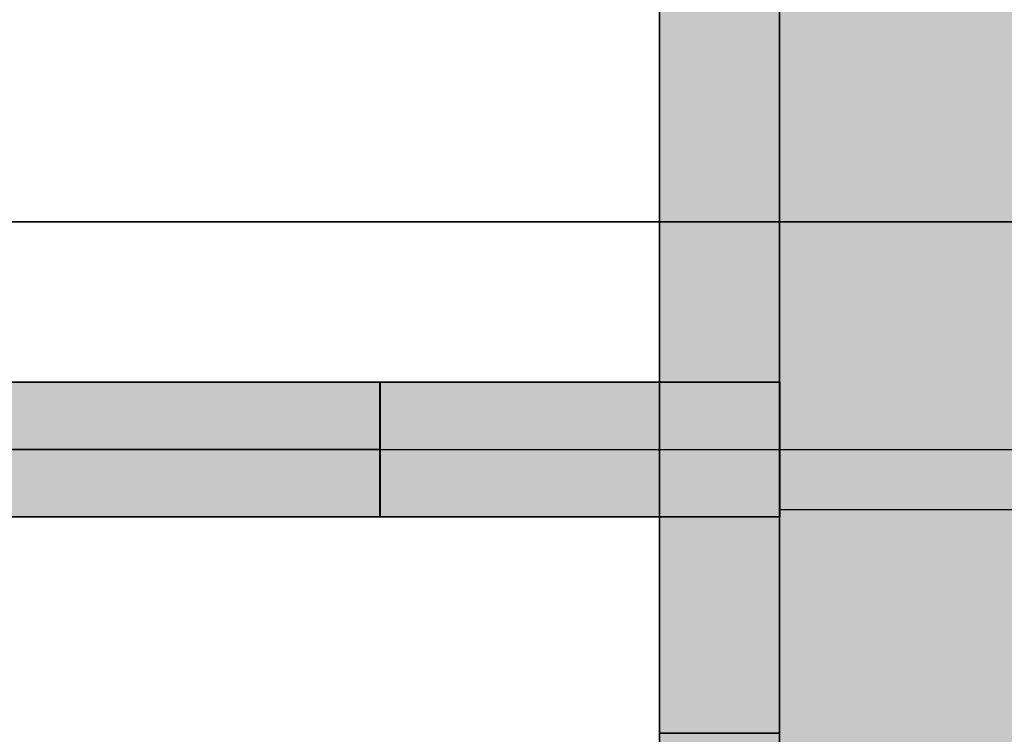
# Model space of a CAD drawing. Extents: x -133 to 627, y -127 to 467.
# Tile 354 of 421: x 376.69 to 381.62, y 38.55 to 42.12. Entities that reach past the tile are written whole.
import ezdxf
from ezdxf.lldxf.tags import DXFTag

# ---------------------------------------------------------------- set-up
doc = ezdxf.new("R2010")
doc.units = 0
doc.layers.get('0').update_dxf_attribs({"lineweight": 35})
for name, color, linetype, lineweight, true_color in [('A_Aussenwand', 3, 'Continuous', 35, 0x00ff00), ('M-EQPT', 2, 'Continuous', 30, 0xffff00), ('M-EQPT-Shading', 2, 'Continuous', 30, 0xffff00), ('Rohrleitung', 1, 'Continuous', 35, 0xff0000), ('Rohrleitung-Shading', 1, 'Continuous', 35, 0xff0000)]:
    doc.layers.add(name, color=color, linetype=linetype, lineweight=lineweight, true_color=true_color)
tags = doc.linetypes.add('STRICHPUNKT2', pattern=[12.7, 6.35, -3.175, 0, -3.175]).pattern_tags.tags
tags[10:11] = [DXFTag(74, 4), DXFTag(75, 0), DXFTag(340, '0'), DXFTag(46, 0.0), DXFTag(50, 0.0), DXFTag(44, 0.0), DXFTag(45, 0.0)]
tags[8:9] = [DXFTag(74, 4), DXFTag(75, 0), DXFTag(340, '0'), DXFTag(46, 0.0), DXFTag(50, 0.0), DXFTag(44, 0.0), DXFTag(45, 0.0)]
tags[6:7] = [DXFTag(74, 4), DXFTag(75, 0), DXFTag(340, '0'), DXFTag(46, 0.0), DXFTag(50, 0.0), DXFTag(44, 0.0), DXFTag(45, 0.0)]
tags[4:5] = [DXFTag(74, 4), DXFTag(75, 0), DXFTag(340, '0'), DXFTag(46, 0.0), DXFTag(50, 0.0), DXFTag(44, 0.0), DXFTag(45, 0.0)]

# ---------------------------------------------------------------- blocks, each defined once
blk = doc.blocks.new('3D-Ansicht-A06HSS96NL', base_point=(136.761, 13.6809))
at = {"layer": 'M-EQPT-Shading', "color": 8, "true_color": 0x808080}
for points in [[(380.4896, 38.5552), (379.8896, 38.5552), (380.4896, 49.7552), (379.8896, 49.7552)], [(380.4896, 49.7552), (379.8896, 49.7552), (380.4896, 38.5552), (379.8896, 38.5552)], [(380.4896, 38.5552), (380.4896, 46.1064), (379.8896, 38.5552), (379.8896, 46.1064)]]:
    blk.add_solid(points, dxfattribs=at)
at = {"layer": 'M-EQPT-Shading', "color": 2, "true_color": 0xffff00}
for points in [[(380.4896, 37.2952), (381.4196, 48.1124), (382.0512, 40.2722), (382.0512, 48.1129)], [(381.41, 48.1084), (381.4196, 48.1124), (380.4896, 37.2952)], [(387.0925, 37.2952), (386.1721, 48.1059), (380.4896, 37.2952), (386.1625, 48.1099)], [(381.4196, 48.1099), (381.41, 48.1059), (386.1625, 48.1099), (380.4896, 37.2952)], [(380.4896, 37.2952), (381.3996, 48.107), (381.41, 48.1084)], [(381.3996, 48.107), (380.4896, 37.2952), (380.4896, 48.1046)], [(381.41, 48.1059), (381.3996, 48.1046), (380.4896, 37.2952)], [(380.6636, 39.3622), (381.3996, 48.1046), (380.4896, 39.3622), (380.4896, 48.1046)], [(380.4896, 48.1046), (380.4896, 37.2952), (381.3996, 48.1046)], [(380.6656, 39.3622), (381.41, 48.1059), (380.6636, 39.3622), (381.3996, 48.1046)], [(381.1022, 39.3622), (381.41, 48.1059), (380.6656, 39.3622)], [(381.41, 48.1059), (381.1022, 39.3622), (381.6563, 48.1099), (381.6563, 40.3201)], [(381.1022, 39.3622), (381.5739, 39.3622), (381.6563, 40.3201), (381.6563, 39.5193)], [(380.4896, 37.2952), (382.0512, 40.2722), (382.0512, 37.2952)], [(381.5739, 39.3622), (381.6563, 39.3622), (381.6563, 39.5193)], [(380.5891, 38.4772), (380.6636, 39.3622), (380.4896, 38.4772), (380.4896, 39.3622)], [(380.5891, 38.4772), (380.5903, 38.4772), (380.6636, 39.3622), (380.6656, 39.3622)], [(381.1096, 38.4772), (381.5739, 39.3622), (380.5903, 38.4772), (381.1022, 39.3622)], [(380.5903, 38.4772), (381.1022, 39.3622), (380.6656, 39.3622)], [(381.1096, 38.4772), (386.9919, 38.4772), (381.5739, 39.3622), (386.9165, 39.3622)]]:
    blk.add_solid(points, dxfattribs=at)
at = {"layer": 'M-EQPT-Shading', "color": 8, "true_color": 0x7f7f7f}
for points in [[(379.8896, 38.4517), (380.4896, 38.4517), (379.8896, 38.5552), (380.4896, 38.5552)], [(380.4896, 38.5552), (380.4896, 38.4517), (379.8896, 38.5552), (379.8896, 38.4517)], [(379.8896, 38.4517), (380.4896, 38.4517), (379.8896, 38.5552), (380.4896, 38.5552)]]:
    blk.add_solid(points, dxfattribs=at)
at = {"layer": 'Rohrleitung-Shading', "color": 12, "true_color": 0xd90000}
for points in [[(369.8242, 40.3122), (369.8242, 39.9752), (378.4896, 40.3122), (378.4896, 39.9752)], [(369.9492, 39.9752), (378.4912, 39.9752), (370.2863, 40.3122), (378.4912, 40.3122)], [(378.4896, 39.9752), (378.4896, 40.3122), (372.5476, 39.9752), (372.5476, 40.3122)], [(372.6725, 39.9752), (378.4912, 39.9752), (373.0096, 40.3122), (378.4912, 40.3122)], [(380.4896, 39.9752), (380.4896, 40.3122), (378.4896, 39.9752), (378.4896, 40.3122)], [(378.4896, 39.9752), (380.4896, 40.3122), (378.4896, 40.3122)], [(378.4896, 39.9752), (379.2415, 39.9752), (380.4896, 40.3122), (380.4896, 40.1396)], [(380.4912, 39.9752), (380.4912, 40.3122), (378.4912, 39.9752), (378.4912, 40.3122)], [(380.4912, 39.9752), (380.4912, 40.3122), (378.4912, 39.9752), (378.4912, 40.3122)], [(379.2415, 39.9752), (380.4896, 39.9752), (380.4896, 40.1396)], [(369.8242, 39.9752), (369.8242, 39.6382), (378.4896, 39.9752), (378.4896, 39.6382)], [(370.2863, 39.6382), (378.4912, 39.6382), (369.9492, 39.9752), (378.4912, 39.9752)], [(378.4896, 39.6382), (378.4896, 39.9752), (372.5476, 39.6382), (372.5476, 39.9752)], [(373.0096, 39.6382), (378.4912, 39.6382), (372.6725, 39.9752), (378.4912, 39.9752)], [(380.4896, 39.6382), (380.4896, 39.9752), (378.4896, 39.6382), (378.4896, 39.9752)], [(378.4896, 39.6382), (380.4896, 39.6382), (379.2415, 39.9752), (380.4896, 39.8109)], [(378.4896, 39.6382), (379.2415, 39.9752), (378.4896, 39.9752)], [(380.4912, 39.6382), (380.4912, 39.9752), (378.4912, 39.6382), (378.4912, 39.9752)], [(380.4912, 39.6382), (380.4912, 39.9752), (378.4912, 39.6382), (378.4912, 39.9752)], [(380.4896, 39.8109), (380.4896, 39.9752), (379.2415, 39.9752)]]:
    blk.add_solid(points, dxfattribs=at)
blk = doc.blocks.new('Referenz-A06HSTEJNL', base_point=(136.761, 32.3752))
at = {"layer": 'A_Aussenwand', "color": 0, "linetype": 'ByBlock', "ltscale": 0.35}
blk.add_line((195.7437, 41.1134), (396.6048, 41.1134), dxfattribs=at)
blk = doc.blocks.new('Kreis-A06HSTEPNL', base_point=(379.8896, 38.9615))
at = {"color": 0, "linetype": 'ByBlock', "lineweight": -2, "ltscale": 0.3}
blk.add_line((379.8896, 49.3615), (379.8896, 38.9615), dxfattribs=at)
blk = doc.blocks.new('Kreis-A06HSTEVNL', base_point=(379.8896, 38.8665))
at = {"color": 0, "linetype": 'ByBlock', "lineweight": -2, "ltscale": 0.3}
blk.add_line((379.8896, 39.6688), (379.8896, 38.8665), dxfattribs=at)
blk = doc.blocks.new('Flächen-Netz-A06HSTGXNL', base_point=(379.8896, 38.1552))
at = {"color": 0, "linetype": 'ByBlock', "lineweight": -2, "ltscale": 0.3}
for p, q in [((380.4896, 38.5552), (379.8896, 38.5552)), ((379.8896, 38.5552), (379.8896, 38.4517)), ((380.4896, 38.4517), (380.4896, 38.5552)), ((379.8896, 38.4517), (379.8896, 38.3552)), ((380.4896, 38.3552), (380.4896, 38.4517)), ((379.8896, 38.3552), (379.8896, 38.2724)), ((380.4896, 38.2724), (380.4896, 38.3552)), ((379.8896, 38.2724), (379.8896, 38.2088)), ((380.4896, 38.2088), (380.4896, 38.2724)), ((379.8896, 38.2088), (379.8896, 38.1689)), ((380.4896, 38.1689), (380.4896, 38.2088)), ((379.8896, 38.1689), (379.8896, 38.1552)), ((379.8896, 38.1552), (380.4896, 38.1552)), ((380.4896, 38.1552), (380.4896, 38.1689))]:
    blk.add_line(p, q, dxfattribs=at)
blk = doc.blocks.new('Blockreferenz-A06HSTIJNL', base_point=(380.4896, 37.2952))
at = {"linetype": 'ByBlock', "lineweight": -2, "ltscale": 0.3}
for p, q in [((380.4896, 37.2952), (380.4896, 48.1046)), ((380.4896, 48.1046), (380.4896, 37.2952)), ((380.4896, 37.2952), (380.4896, 48.1046)), ((380.4896, 48.1046), (380.4896, 37.2952))]:
    blk.add_line(p, q, dxfattribs=at)
blk = doc.blocks.new('Kreis-A06HSTIRNL', base_point=(379.8896, 39.692))
at = {"color": 0, "linetype": 'ByBlock', "lineweight": -2, "ltscale": 0.3}
blk.add_line((379.8896, 39.692), (379.8896, 48.6309), dxfattribs=at)
blk = doc.blocks.new('Flächen-Netz-A06HSTITNL', base_point=(379.8896, 38.1552))
at = {"color": 0, "linetype": 'ByBlock', "lineweight": -2, "ltscale": 0.3}
for p, q in [((379.8896, 38.5552), (379.8896, 49.7552)), ((379.8896, 49.7552), (379.8896, 38.5552)), ((379.8896, 38.4517), (379.8896, 38.5552)), ((379.8896, 38.5552), (379.8896, 38.4517))]:
    blk.add_line(p, q, dxfattribs=at)
blk = doc.blocks.new('Flächen-Netz-A06HSTJBNL', base_point=(380.4896, 38.1552))
at = {"color": 0, "linetype": 'ByBlock', "lineweight": -2, "ltscale": 0.3}
for p, q in [((380.4896, 49.7552), (380.4896, 38.5552)), ((380.4896, 38.5552), (380.4896, 49.7552)), ((380.4896, 38.5552), (380.4896, 38.4517)), ((380.4896, 38.4517), (380.4896, 38.5552))]:
    blk.add_line(p, q, dxfattribs=at)
blk = doc.blocks.new('Flächen-Netz-A06HSTJLNL', base_point=(379.8896, 38.5552))
at = {"color": 0, "linetype": 'ByBlock', "lineweight": -2, "ltscale": 0.3}
for p, q in [((379.8896, 49.7552), (379.8896, 38.5552)), ((380.4896, 38.5552), (380.4896, 49.7552)), ((379.8896, 38.5552), (380.4896, 38.5552))]:
    blk.add_line(p, q, dxfattribs=at)
blk = doc.blocks.new('Kreis-A06HSTMDNL', base_point=(379.8896, 38.1552))
at = {"color": 0, "linetype": 'ByBlock', "lineweight": -2, "ltscale": 0.3}
blk.add_line((379.8896, 38.1552), (379.8896, 38.5552), dxfattribs=at)
blk = doc.blocks.new('Flächen-Netz-A06HSTNHNL', base_point=(379.8896, 38.5552))
at = {"color": 0, "linetype": 'ByBlock', "lineweight": -2, "ltscale": 0.3}
for p, q in [((379.8896, 38.5552), (379.8896, 49.7552)), ((380.4896, 49.7552), (380.4896, 38.5552)), ((380.4896, 38.5552), (379.8896, 38.5552))]:
    blk.add_line(p, q, dxfattribs=at)
blk = doc.blocks.new('Kreis-A06HSTO7NL', base_point=(379.8896, 38.1552))
at = {"color": 0, "linetype": 'ByBlock', "lineweight": -2, "ltscale": 0.3}
blk.add_line((379.8896, 38.1552), (379.8896, 38.5552), dxfattribs=at)
blk = doc.blocks.new('Kreis-A06HSTOFNL', base_point=(379.8896, 38.8665))
at = {"color": 0, "linetype": 'ByBlock', "lineweight": -2, "ltscale": 0.3}
blk.add_line((379.8896, 39.6688), (379.8896, 38.8665), dxfattribs=at)
blk = doc.blocks.new('Kreis-A06HSTOLNL', base_point=(379.8896, 39.6688))
at = {"color": 0, "linetype": 'ByBlock', "lineweight": -2, "ltscale": 0.3}
blk.add_line((379.8896, 39.6688), (379.8896, 48.6542), dxfattribs=at)
blk = doc.blocks.new('Flächen-Netz-A06HSTP7NL', base_point=(379.8896, 38.1552))
at = {"color": 0, "linetype": 'ByBlock', "lineweight": -2, "ltscale": 0.3}
for p, q in [((379.8896, 38.4517), (379.8896, 38.5552)), ((379.8896, 38.5552), (380.4896, 38.5552)), ((380.4896, 38.5552), (380.4896, 38.4517)), ((379.8896, 38.3552), (379.8896, 38.4517)), ((380.4896, 38.4517), (380.4896, 38.3552)), ((379.8896, 38.2724), (379.8896, 38.3552)), ((380.4896, 38.3552), (380.4896, 38.2724)), ((379.8896, 38.2088), (379.8896, 38.2724)), ((380.4896, 38.2724), (380.4896, 38.2088)), ((379.8896, 38.1689), (379.8896, 38.2088)), ((380.4896, 38.2088), (380.4896, 38.1689)), ((379.8896, 38.1552), (379.8896, 38.1689)), ((380.4896, 38.1552), (379.8896, 38.1552)), ((380.4896, 38.1689), (380.4896, 38.1552))]:
    blk.add_line(p, q, dxfattribs=at)
blk = doc.blocks.new('Kreis-A06HSTQ7NL', base_point=(379.8896, 38.9616))
at = {"color": 0, "linetype": 'ByBlock', "lineweight": -2, "ltscale": 0.3}
blk.add_line((379.8896, 38.9616), (379.8896, 49.3614), dxfattribs=at)
blk = doc.blocks.new('Kreis-A06HSTQBNL', base_point=(379.8896, 38.8665))
at = {"color": 0, "linetype": 'ByBlock', "lineweight": -2, "ltscale": 0.3}
blk.add_line((379.8896, 39.6688), (379.8896, 38.8665), dxfattribs=at)
blk = doc.blocks.new('Flächen-Netz-A06HSTRFNL', base_point=(379.8896, 38.1552))
at = {"color": 0, "linetype": 'ByBlock', "lineweight": -2, "ltscale": 0.3}
for p, q in [((380.4896, 38.5552), (379.8896, 38.5552)), ((379.8896, 38.5552), (379.8896, 38.4517)), ((380.4896, 38.4517), (380.4896, 38.5552)), ((379.8896, 38.4517), (379.8896, 38.3552)), ((380.4896, 38.3552), (380.4896, 38.4517)), ((379.8896, 38.3552), (379.8896, 38.2724)), ((380.4896, 38.2724), (380.4896, 38.3552)), ((379.8896, 38.2724), (379.8896, 38.2088)), ((380.4896, 38.2088), (380.4896, 38.2724)), ((379.8896, 38.2088), (379.8896, 38.1689)), ((380.4896, 38.1689), (380.4896, 38.2088)), ((379.8896, 38.1689), (379.8896, 38.1552)), ((379.8896, 38.1552), (380.4896, 38.1552)), ((380.4896, 38.1552), (380.4896, 38.1689))]:
    blk.add_line(p, q, dxfattribs=at)
blk = doc.blocks.new('Blockreferenz-A06HSTS9NL', base_point=(380.4896, 37.2952))
at = {"linetype": 'ByBlock', "lineweight": -2, "ltscale": 0.3}
for p, q in [((380.4896, 37.2952), (380.4896, 48.1046)), ((380.4896, 48.1046), (380.4896, 37.2952))]:
    blk.add_line(p, q, dxfattribs=at)
blk = doc.blocks.new('Kreis-A06HSTSBNL', base_point=(379.8896, 39.692))
at = {"color": 0, "linetype": 'ByBlock', "lineweight": -2, "ltscale": 0.3}
blk.add_line((379.8896, 39.692), (379.8896, 48.6309), dxfattribs=at)
blk = doc.blocks.new('Flächen-Netz-A06HSTSDNL', base_point=(379.8896, 38.1552))
at = {"color": 0, "linetype": 'ByBlock', "lineweight": -2, "ltscale": 0.3}
for p, q in [((379.8896, 38.5552), (379.8896, 49.7552)), ((379.8896, 38.4517), (379.8896, 38.5552))]:
    blk.add_line(p, q, dxfattribs=at)
blk = doc.blocks.new('Flächen-Netz-A06HSTSLNL', base_point=(380.4896, 38.1552))
at = {"color": 0, "linetype": 'ByBlock', "lineweight": -2, "ltscale": 0.3}
for p, q in [((380.4896, 49.7552), (380.4896, 38.5552)), ((380.4896, 38.5552), (380.4896, 38.4517))]:
    blk.add_line(p, q, dxfattribs=at)
blk = doc.blocks.new('Flächen-Netz-A06HSTSNNL', base_point=(379.8896, 38.5552))
at = {"color": 0, "linetype": 'ByBlock', "lineweight": -2, "ltscale": 0.3}
for p, q in [((379.8896, 49.7552), (379.8896, 38.5552)), ((380.4896, 38.5552), (380.4896, 49.7552)), ((379.8896, 38.5552), (380.4896, 38.5552))]:
    blk.add_line(p, q, dxfattribs=at)
blk = doc.blocks.new('Kreis-A06HSTUNNL', base_point=(379.8896, 38.1552))
at = {"color": 0, "linetype": 'ByBlock', "lineweight": -2, "ltscale": 0.3}
blk.add_line((379.8896, 38.1552), (379.8896, 38.5552), dxfattribs=at)
blk = doc.blocks.new('Kreis-A06HSTURNL', base_point=(379.8896, 38.8665))
at = {"color": 0, "linetype": 'ByBlock', "lineweight": -2, "ltscale": 0.3}
blk.add_line((379.8896, 39.6688), (379.8896, 38.8665), dxfattribs=at)
blk = doc.blocks.new('Kreis-A06HSTUVNL', base_point=(379.8896, 39.6688))
at = {"color": 0, "linetype": 'ByBlock', "lineweight": -2, "ltscale": 0.3}
blk.add_line((379.8896, 39.6688), (379.8896, 41.5022), dxfattribs=at)
blk = doc.blocks.new('Stahlrohr nach DIN 2448-A06HSTVJNL', base_point=(378.4896, 39.6382))
at = {"color": 0, "linetype": 'ByBlock', "lineweight": -2, "ltscale": 0.35}
for p, q in [((380.4896, 40.3122), (378.4896, 40.3122)), ((378.4896, 40.1148), (378.4896, 40.3122)), ((380.4896, 40.1148), (380.4896, 40.3122)), ((378.4896, 39.8356), (378.4896, 40.1148)), ((380.4896, 39.8356), (380.4896, 40.1148)), ((378.4896, 39.6382), (378.4896, 39.8356)), ((380.4896, 39.6382), (380.4896, 39.8356)), ((378.4896, 39.6382), (380.4896, 39.6382))]:
    blk.add_line(p, q, dxfattribs=at)
at = {"color": 0, "linetype": 'STRICHPUNKT2', "lineweight": 25, "ltscale": 0.25}
blk.add_line((378.4896, 39.9752), (380.4896, 39.9752), dxfattribs=at)
blk = doc.blocks.new('Stahlrohr nach DIN 2448-A06HSTVLNL', base_point=(378.4912, 39.6382))
at = {"color": 0, "linetype": 'ByBlock', "lineweight": -2, "ltscale": 0.35}
for p, q in [((380.4912, 40.3122), (378.4912, 40.3122)), ((378.4912, 40.1148), (378.4912, 40.3122)), ((380.4912, 40.1148), (380.4912, 40.3122)), ((378.4912, 39.8356), (378.4912, 40.1148)), ((380.4912, 39.8356), (380.4912, 40.1148)), ((378.4912, 39.6382), (378.4912, 39.8356)), ((380.4912, 39.6382), (380.4912, 39.8356)), ((378.4912, 39.6382), (380.4912, 39.6382))]:
    blk.add_line(p, q, dxfattribs=at)
at = {"color": 0, "linetype": 'STRICHPUNKT2', "lineweight": 25, "ltscale": 0.25}
blk.add_line((378.4912, 39.9752), (380.4912, 39.9752), dxfattribs=at)
blk = doc.blocks.new('Stahlrohr nach DIN 2448-A06HSTVZNL', base_point=(378.4896, 39.6382))
at = {"color": 0, "linetype": 'ByBlock', "lineweight": -2, "ltscale": 0.35}
for p, q in [((380.4896, 40.3122), (378.4896, 40.3122)), ((378.4896, 40.1148), (378.4896, 40.3122)), ((380.4896, 40.1148), (380.4896, 40.3122)), ((378.4896, 39.8356), (378.4896, 40.1148)), ((380.4896, 39.8356), (380.4896, 40.1148)), ((378.4896, 39.6382), (378.4896, 39.8356)), ((380.4896, 39.6382), (380.4896, 39.8356)), ((378.4896, 39.6382), (380.4896, 39.6382))]:
    blk.add_line(p, q, dxfattribs=at)
at = {"color": 0, "linetype": 'STRICHPUNKT2', "lineweight": 25, "ltscale": 0.25}
blk.add_line((378.4896, 39.9752), (380.4896, 39.9752), dxfattribs=at)
blk = doc.blocks.new('Stahlrohr nach DIN 2448-A06HSTW1NL', base_point=(378.4912, 39.6382))
at = {"color": 0, "linetype": 'ByBlock', "lineweight": -2, "ltscale": 0.35}
for p, q in [((380.4912, 40.3122), (378.4912, 40.3122)), ((378.4912, 40.1148), (378.4912, 40.3122)), ((380.4912, 40.1148), (380.4912, 40.3122)), ((378.4912, 39.8356), (378.4912, 40.1148)), ((380.4912, 39.8356), (380.4912, 40.1148)), ((378.4912, 39.6382), (378.4912, 39.8356)), ((380.4912, 39.6382), (380.4912, 39.8356)), ((378.4912, 39.6382), (380.4912, 39.6382))]:
    blk.add_line(p, q, dxfattribs=at)
at = {"color": 0, "linetype": 'STRICHPUNKT2', "lineweight": 25, "ltscale": 0.25}
blk.add_line((378.4912, 39.9752), (380.4912, 39.9752), dxfattribs=at)
blk = doc.blocks.new('Stahlrohr nach DIN 2448-A06HSTW5NL', base_point=(372.5476, 39.6382))
at = {"color": 0, "linetype": 'ByBlock', "lineweight": -2, "ltscale": 0.35}
for p, q in [((378.4896, 40.3122), (372.5476, 40.3122)), ((378.4896, 40.1148), (378.4896, 40.3122)), ((378.4896, 39.8356), (378.4896, 40.1148)), ((378.4896, 39.6382), (378.4896, 39.8356)), ((372.5476, 39.6382), (378.4896, 39.6382))]:
    blk.add_line(p, q, dxfattribs=at)
at = {"color": 0, "linetype": 'STRICHPUNKT2', "lineweight": 25, "ltscale": 0.25}
blk.add_line((372.5476, 39.9752), (378.4896, 39.9752), dxfattribs=at)
blk = doc.blocks.new('Stahlrohr nach DIN 2448-A06HSTWBNL', base_point=(371.1859, 39.6382))
at = {"color": 0, "linetype": 'ByBlock', "lineweight": -2, "ltscale": 0.35}
for p, q in [((378.4912, 40.3122), (371.1859, 40.3122)), ((378.4912, 40.1148), (378.4912, 40.3122)), ((378.4912, 39.8356), (378.4912, 40.1148)), ((378.4912, 39.6382), (378.4912, 39.8356)), ((371.1859, 39.6382), (378.4912, 39.6382))]:
    blk.add_line(p, q, dxfattribs=at)
at = {"color": 0, "linetype": 'STRICHPUNKT2', "lineweight": 25, "ltscale": 0.25}
blk.add_line((371.1859, 39.9752), (378.4912, 39.9752), dxfattribs=at)
blk = doc.blocks.new('Stahlrohr nach DIN 2448-A06HSTWNNL', base_point=(369.8242, 39.6382))
at = {"color": 0, "linetype": 'ByBlock', "lineweight": -2, "ltscale": 0.35}
for p, q in [((378.4896, 40.3122), (369.8243, 40.3122)), ((378.4896, 40.3122), (378.4896, 40.1148)), ((378.4896, 40.1148), (378.4896, 39.8356)), ((378.4896, 39.8356), (378.4896, 39.6382)), ((369.8243, 39.6382), (378.4896, 39.6382))]:
    blk.add_line(p, q, dxfattribs=at)
at = {"color": 0, "linetype": 'STRICHPUNKT2', "lineweight": 25, "ltscale": 0.25}
blk.add_line((378.4896, 39.9752), (369.8243, 39.9752), dxfattribs=at)
blk = doc.blocks.new('Stahlrohr nach DIN 2448-A06HSTWPNL', base_point=(368.4626, 39.6382))
at = {"color": 0, "linetype": 'ByBlock', "lineweight": -2, "ltscale": 0.35}
for p, q in [((378.4912, 40.3122), (368.4626, 40.3122)), ((378.4912, 40.1148), (378.4912, 40.3122)), ((378.4912, 39.8356), (378.4912, 40.1148)), ((378.4912, 39.6382), (378.4912, 39.8356)), ((368.4626, 39.6382), (378.4912, 39.6382))]:
    blk.add_line(p, q, dxfattribs=at)
at = {"color": 0, "linetype": 'STRICHPUNKT2', "lineweight": 25, "ltscale": 0.25}
blk.add_line((368.4626, 39.9752), (378.4912, 39.9752), dxfattribs=at)

msp = doc.modelspace()

# ---------------------------------------------------------------- linework, layer by layer
at = {"layer": 'M-EQPT', "color": 8, "ltscale": 0.3, "true_color": 0x808080}
for p, q in [((380.4896, 63.5352), (380.4896, 37.2352)), ((380.4896, 63.5352), (380.4896, 37.2352)), ((379.8896, 50.1552), (379.8896, 38.1552)), ((379.8896, 50.1552), (379.8896, 38.1552)), ((379.8896, 50.1552), (379.8896, 38.1552)), ((379.8896, 50.1552), (379.8896, 38.1552)), ((379.8896, 50.1552), (379.8896, 38.1552)), ((379.8896, 50.1552), (379.8896, 38.1552)), ((379.8896, 50.1552), (379.8896, 38.1552)), ((379.8896, 50.1552), (379.8896, 38.1552)), ((379.8896, 50.1552), (379.8896, 38.1552)), ((379.8896, 50.1552), (379.8896, 38.1552)), ((379.8896, 50.1552), (379.8896, 38.1552)), ((379.8896, 50.1552), (379.8896, 38.1552)), ((379.8896, 50.1552), (379.8896, 38.1552)), ((379.8896, 50.1552), (379.8896, 38.1552)), ((379.8896, 50.1552), (379.8896, 38.1552)), ((379.8896, 50.1552), (379.8896, 38.1552)), ((379.8896, 50.1552), (379.8896, 38.1552)), ((379.8896, 50.1552), (379.8896, 38.1552)), ((379.8896, 50.1552), (379.8896, 38.1552)), ((379.8896, 50.1552), (379.8896, 38.1552)), ((379.8896, 50.1552), (379.8896, 38.1552)), ((379.8896, 50.1552), (379.8896, 38.1552)), ((379.8896, 50.1552), (379.8896, 38.1552)), ((379.8896, 50.1552), (379.8896, 38.1552)), ((379.8896, 50.1552), (379.8896, 38.1552)), ((379.8896, 50.1552), (379.8896, 38.1552)), ((379.8896, 50.1552), (379.8896, 38.1552)), ((379.8896, 50.1552), (379.8896, 38.1552)), ((379.8896, 50.1552), (379.8896, 38.1552)), ((379.8896, 50.1552), (379.8896, 38.1552)), ((379.8896, 50.1552), (379.8896, 38.1552)), ((379.8896, 50.1552), (379.8896, 38.1552)), ((379.8896, 50.1552), (379.8896, 38.1552)), ((379.8896, 50.1552), (379.8896, 38.1552)), ((379.8896, 50.1552), (379.8896, 38.1552)), ((379.8896, 50.1552), (379.8896, 38.1552)), ((379.8896, 50.1552), (379.8896, 38.1552)), ((379.8896, 50.1552), (379.8896, 38.1552)), ((379.8896, 50.1552), (379.8896, 38.1552)), ((379.8896, 50.1552), (379.8896, 38.1552)), ((379.8896, 50.1552), (379.8896, 38.1552)), ((379.8896, 50.1552), (379.8896, 38.1552)), ((379.8896, 50.1552), (379.8896, 38.1552)), ((379.8896, 50.1552), (379.8896, 38.1552)), ((379.8896, 50.1552), (379.8896, 38.1552)), ((379.8896, 50.1552), (379.8896, 38.1552)), ((379.8896, 50.1552), (379.8896, 38.1552)), ((379.8896, 50.1552), (379.8896, 38.1552)), ((379.8896, 50.1552), (379.8896, 38.1552)), ((379.8896, 50.1552), (379.8896, 38.1552)), ((379.8896, 50.1552), (379.8896, 38.1552)), ((379.8896, 50.1552), (379.8896, 38.1552)), ((379.8896, 50.1552), (379.8896, 38.1552)), ((379.8896, 50.1552), (379.8896, 38.1552)), ((379.8896, 50.1552), (379.8896, 38.1552)), ((379.8896, 50.1552), (379.8896, 38.1552)), ((379.8896, 50.1552), (379.8896, 38.1552)), ((379.8896, 50.1552), (379.8896, 38.1552)), ((380.4896, 49.7552), (380.4896, 38.5552)), ((380.4896, 38.5552), (380.4896, 49.7552)), ((380.4896, 49.7552), (380.4896, 38.5552)), ((379.8896, 49.1978), (379.8896, 39.1251)), ((379.8896, 49.1978), (379.8896, 39.1251)), ((379.8896, 49.0507), (379.8896, 39.2722)), ((379.8896, 49.0507), (379.8896, 39.2722)), ((379.8896, 48.8136), (379.8896, 39.5094)), ((379.8896, 48.8136), (379.8896, 39.5094)), ((379.8896, 48.7563), (379.8896, 39.5667)), ((379.8896, 48.7563), (379.8896, 39.5667)), ((379.8896, 48.6309), (379.8896, 39.692)), ((379.8896, 48.6309), (379.8896, 39.692)), ((379.8896, 48.5912), (379.8896, 39.7317)), ((379.8896, 48.5912), (379.8896, 39.7317)), ((379.8896, 48.4727), (379.8896, 39.8503)), ((379.8896, 48.4727), (379.8896, 39.8503)), ((379.8896, 48.4291), (379.8896, 39.8939)), ((379.8896, 48.4291), (379.8896, 39.8939)), ((379.8896, 48.2987), (379.8896, 40.0242)), ((379.8896, 48.2987), (379.8896, 40.0242)), ((379.8896, 48.2507), (379.8896, 40.0723)), ((379.8896, 48.2507), (379.8896, 40.0723)), ((379.8896, 48.107), (379.8896, 40.216)), ((379.8896, 48.107), (379.8896, 40.216)), ((379.8896, 48.054), (379.8896, 40.269)), ((379.8896, 48.054), (379.8896, 40.269)), ((379.8896, 47.8948), (379.8896, 40.4282)), ((379.8896, 47.8948), (379.8896, 40.4282)), ((379.8896, 47.8359), (379.8896, 40.4871)), ((379.8896, 47.8359), (379.8896, 40.4871)), ((379.8896, 47.6583), (379.8896, 40.6646)), ((379.8896, 47.6583), (379.8896, 40.6646)), ((379.8896, 47.5923), (379.8896, 40.7307)), ((379.8896, 47.5923), (379.8896, 40.7307)), ((379.8896, 47.3923), (379.8896, 40.9306)), ((379.8896, 47.3923), (379.8896, 40.9306)), ((379.8896, 47.3175), (379.8896, 41.0055)), ((379.8896, 47.3175), (379.8896, 41.0055)), ((379.8896, 47.0887), (379.8896, 41.2342)), ((379.8896, 47.0887), (379.8896, 41.2342)), ((379.8896, 47.0022), (379.8896, 41.3207)), ((379.8896, 47.0022), (379.8896, 41.3207)), ((379.8896, 46.7343), (379.8896, 41.5887)), ((379.8896, 46.7343), (379.8896, 41.5887)), ((379.8896, 46.6312), (379.8896, 41.6918)), ((379.8896, 46.3038), (379.8896, 42.0192)), ((379.8896, 46.3038), (379.8896, 42.0192)), ((379.8896, 41.0058), (379.8896, 41.0058)), ((379.8896, 41.0058), (379.8896, 41.0058)), ((380.4896, 39.9752), (387.0925, 39.9752)), ((380.4896, 39.9752), (380.4896, 39.9752)), ((380.4896, 39.9752), (387.0925, 39.9752)), ((380.4896, 39.9752), (380.4896, 39.9752)), ((379.8896, 39.8058), (379.8896, 39.8058)), ((379.8896, 39.8058), (379.8896, 39.8058)), ((380.4896, 39.6752), (380.4896, 39.6752)), ((380.4896, 39.6752), (387.0925, 39.6752)), ((380.4896, 39.6752), (380.4896, 39.6752)), ((380.4896, 39.6752), (387.0925, 39.6752)), ((379.8896, 38.8665), (379.8896, 38.1552)), ((379.8896, 38.8665), (379.8896, 38.1552)), ((379.8896, 38.8665), (379.8896, 38.1552)), ((379.8896, 38.8665), (379.8896, 38.1552)), ((379.8896, 38.6058), (379.8896, 38.6058)), ((379.8896, 38.6058), (379.8896, 38.6058))]:
    msp.add_line(p, q, dxfattribs=at)

# ---------------------------------------------------------------- block references
at = {"color": 251, "lineweight": 25, "ltscale": 0.25, "true_color": 0x585858}
msp.add_blockref('Referenz-A06HSTEJNL', (136.761, 32.3752), dxfattribs=at)
msp.add_blockref('3D-Ansicht-A06HSS96NL', (136.761, 13.6809))
at = {"layer": 'M-EQPT', "color": 8, "ltscale": 0.3, "true_color": 0x808080}
for name, p in [('Blockreferenz-A06HSTIJNL', (380.4896, 37.2952)), ('Blockreferenz-A06HSTS9NL', (380.4896, 37.2952)), ('Flächen-Netz-A06HSTITNL', (379.8896, 38.1552)), ('Flächen-Netz-A06HSTSDNL', (379.8896, 38.1552)), ('Flächen-Netz-A06HSTJBNL', (380.4896, 38.1552)), ('Flächen-Netz-A06HSTSLNL', (380.4896, 38.1552)), ('Flächen-Netz-A06HSTJLNL', (379.8896, 38.5552)), ('Flächen-Netz-A06HSTNHNL', (379.8896, 38.5552)), ('Flächen-Netz-A06HSTSNNL', (379.8896, 38.5552)), ('Kreis-A06HSTEPNL', (379.8896, 38.9615)), ('Kreis-A06HSTQ7NL', (379.8896, 38.9616)), ('Kreis-A06HSTOLNL', (379.8896, 39.6688)), ('Kreis-A06HSTUVNL', (379.8896, 39.6688)), ('Kreis-A06HSTIRNL', (379.8896, 39.692)), ('Kreis-A06HSTSBNL', (379.8896, 39.692)), ('Kreis-A06HSTEVNL', (379.8896, 38.8665)), ('Kreis-A06HSTOFNL', (379.8896, 38.8665)), ('Kreis-A06HSTQBNL', (379.8896, 38.8665)), ('Kreis-A06HSTURNL', (379.8896, 38.8665)), ('Flächen-Netz-A06HSTGXNL', (379.8896, 38.1552)), ('Kreis-A06HSTMDNL', (379.8896, 38.1552)), ('Kreis-A06HSTO7NL', (379.8896, 38.1552)), ('Flächen-Netz-A06HSTP7NL', (379.8896, 38.1552)), ('Flächen-Netz-A06HSTRFNL', (379.8896, 38.1552)), ('Kreis-A06HSTUNNL', (379.8896, 38.1552))]:
    msp.add_blockref(name, p, dxfattribs=at)
at = {"layer": 'Rohrleitung', "ltscale": 0.35}
for name, p in [('Stahlrohr nach DIN 2448-A06HSTWPNL', (368.4626, 39.6382)), ('Stahlrohr nach DIN 2448-A06HSTWNNL', (369.8242, 39.6382)), ('Stahlrohr nach DIN 2448-A06HSTWBNL', (371.1859, 39.6382)), ('Stahlrohr nach DIN 2448-A06HSTW5NL', (372.5476, 39.6382)), ('Stahlrohr nach DIN 2448-A06HSTVJNL', (378.4896, 39.6382)), ('Stahlrohr nach DIN 2448-A06HSTVZNL', (378.4896, 39.6382)), ('Stahlrohr nach DIN 2448-A06HSTVLNL', (378.4912, 39.6382)), ('Stahlrohr nach DIN 2448-A06HSTW1NL', (378.4912, 39.6382))]:
    msp.add_blockref(name, p, dxfattribs=at)

doc.saveas('drawing.dxf')
